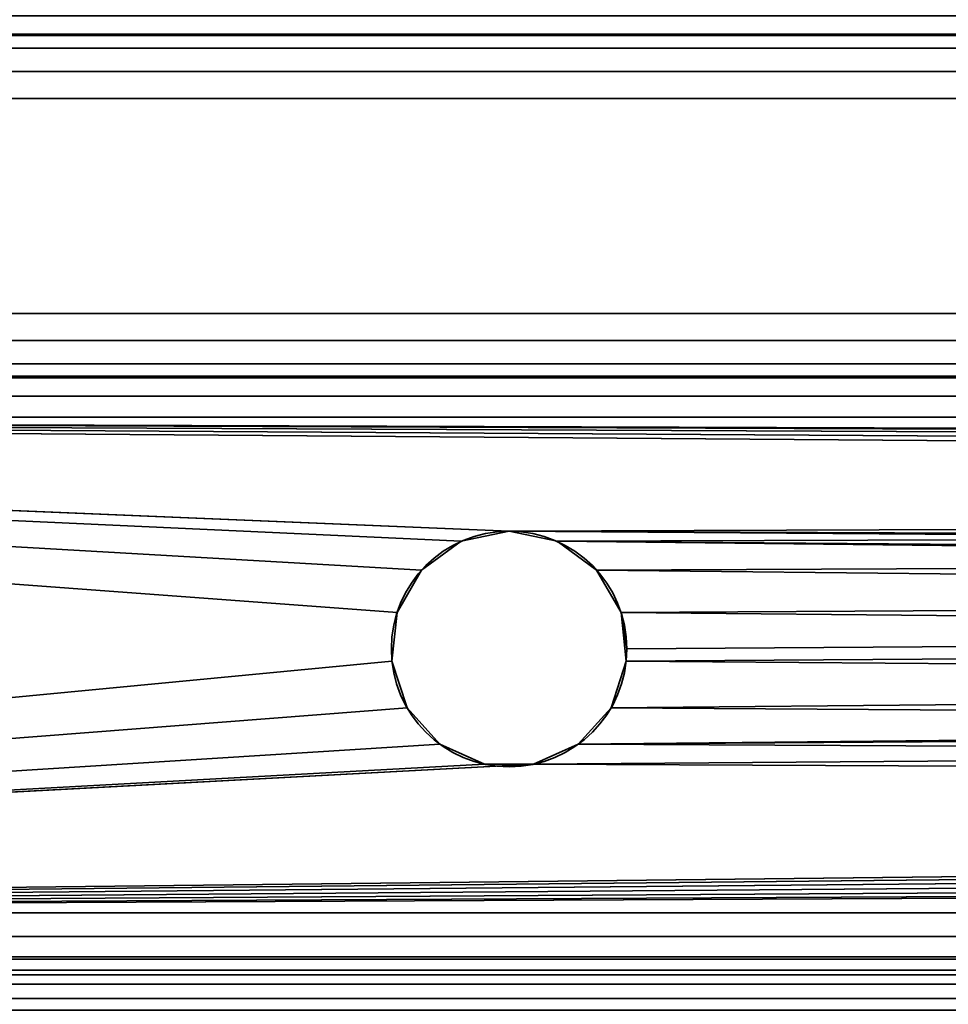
# Model space of a CAD drawing. Header units: millimetres. Extents: x -603 to 3703, y -121 to 193.
# Tile 434 of 656: x 1103 to 1126, y 20 to 45. Entities that reach past the tile are written whole.
import ezdxf

# ---------------------------------------------------------------- set-up
doc = ezdxf.new("R2010")
doc.units = ezdxf.units.MM
doc.layers.add('152', color=7, linetype='Continuous', true_color=0xffffff)

# ---------------------------------------------------------------- blocks, each defined once
blk = doc.blocks.new('UG_SURFACE_066')
at = {"layer": '152', "color": 252, "linetype": 'Continuous', "lineweight": 35}
for points in [[(1959, 59.629, 6.25), (1041, 59.629, 6.25), (1041, 7.5, 6.25), (1959, 7.5, 6.25)], [(1959, 59.629, 5.25), (1959, 7.5, 5.25), (1041, 7.5, 5.25), (1041, 59.629, 5.25)]]:
    blk.add_3dface(points, dxfattribs=at)
blk = doc.blocks.new('UG_SURFACE_067')
at = {"layer": '152', "color": 252, "linetype": 'Continuous', "lineweight": 35}
for points in [[(1045, 44.418, 5.07), (1955, 44.418, 5.07), (1955, 45.454, 5.25), (1045, 45.454, 5.25)], [(1045, 44.922, 3.658), (1955, 44.922, 3.658), (1955, 44.453, 3.392), (1045, 44.453, 3.392)], [(1045, 44.453, 3.392), (1955, 44.453, 3.392), (1955, 44.1, 2.984), (1045, 44.1, 2.984)], [(1045, 43.502, 4.552), (1955, 43.502, 4.552), (1955, 44.418, 5.07), (1045, 44.418, 5.07)], [(1045, 44.1, 2.984), (1955, 44.1, 2.984), (1955, 37.346, -8.256), (1045, 37.346, -8.256)], [(1045, 42.814, 3.756), (1955, 42.814, 3.756), (1955, 43.502, 4.552), (1045, 43.502, 4.552)], [(1045, 36.06, -7.484), (1955, 36.06, -7.484), (1955, 42.814, 3.756), (1045, 42.814, 3.756)], [(1045, 37.346, -8.256), (1955, 37.346, -8.256), (1955, 36.658, -9.052), (1045, 36.658, -9.052)], [(1045, 36.658, -9.052), (1955, 36.658, -9.052), (1955, 35.743, -9.57), (1045, 35.743, -9.57)], [(1045, 35.708, -7.892), (1955, 35.708, -7.892), (1955, 36.06, -7.484), (1045, 36.06, -7.484)], [(1045, 35.743, -9.57), (1955, 35.743, -9.57), (1955, 34.706, -9.75), (1045, 34.706, -9.75)], [(1045, 35.238, -8.158), (1955, 35.238, -8.158), (1955, 35.708, -7.892), (1045, 35.708, -7.892)], [(1045, 34.706, -8.25), (1955, 34.706, -8.25), (1955, 35.238, -8.158), (1045, 35.238, -8.158)], [(1045, 34.706, -8.25), (1113.78, 31.541, -8.25), (1115, 31.8, -8.25)], [(1045, 34.706, -8.25), (1883.78, 31.541, -8.25), (1885, 31.8, -8.25)], [(1115, 31.8, -8.25), (1882.016, 28.486, -8.25), (1045, 34.706, -8.25)], [(1882.016, 28.486, -8.25), (1882.147, 29.727, -8.25), (1045, 34.706, -8.25)], [(1045, 34.706, -8.25), (1882.771, 30.807, -8.25), (1883.78, 31.541, -8.25)], [(1885, 31.8, -8.25), (1955, 34.706, -8.25), (1045, 34.706, -8.25)], [(1045, 34.706, -8.25), (1112.771, 30.807, -8.25), (1113.78, 31.541, -8.25)], [(1882.147, 29.727, -8.25), (1882.771, 30.807, -8.25), (1045, 34.706, -8.25)], [(1045, 34.706, -8.25), (1045, 22.08, -8.25), (1112.016, 28.486, -8.25), (1112.147, 29.727, -8.25)], [(1112.147, 29.727, -8.25), (1112.771, 30.807, -8.25), (1045, 34.706, -8.25)], [(1045, 34.706, -9.75), (1115, 31.8, -9.75), (1113.78, 31.541, -9.75)], [(1115, 31.8, -9.75), (1045, 34.706, -9.75), (1955, 34.706, -9.75)], [(1045, 34.706, -9.75), (1112.771, 30.807, -9.75), (1112.147, 29.727, -9.75)], [(1113.78, 31.541, -9.75), (1112.771, 30.807, -9.75), (1045, 34.706, -9.75)], [(1112.147, 29.727, -9.75), (1112.016, 28.486, -9.75), (1045, 22.08, -9.75), (1045, 34.706, -9.75)], [(1955, 34.706, -9.75), (1116.22, 31.541, -9.75), (1115, 31.8, -9.75)], [(1955, 34.706, -9.75), (1117.229, 30.807, -9.75), (1116.22, 31.541, -9.75)], [(1885, 31.8, -9.75), (1116.763, 26.373, -9.75), (1955, 34.706, -9.75)], [(1116.763, 26.373, -9.75), (1117.598, 27.3, -9.75), (1955, 34.706, -9.75)], [(1117.853, 29.727, -9.75), (1117.229, 30.807, -9.75), (1955, 34.706, -9.75)], [(1955, 34.706, -9.75), (1117.598, 27.3, -9.75), (1117.984, 28.486, -9.75)], [(1118, 28.8, -9.75), (1117.853, 29.727, -9.75), (1955, 34.706, -9.75)], [(1955, 34.706, -9.75), (1117.984, 28.486, -9.75), (1118, 28.8, -9.75)], [(1115, 31.8, -9.75), (1115, 31.8, -8.25), (1113.78, 31.541, -8.25), (1113.78, 31.541, -9.75)], [(1116.22, 31.541, -9.75), (1116.22, 31.541, -8.25), (1115, 31.8, -8.25), (1115, 31.8, -9.75)], [(1115, 31.8, -8.25), (1883.237, 26.373, -8.25), (1882.402, 27.3, -8.25)], [(1884.376, 25.866, -8.25), (1883.237, 26.373, -8.25), (1115, 31.8, -8.25), (1116.22, 31.541, -8.25)], [(1882.402, 27.3, -8.25), (1882.016, 28.486, -8.25), (1115, 31.8, -8.25)], [(1115.624, 25.866, -9.75), (1116.763, 26.373, -9.75), (1885, 31.8, -9.75), (1883.78, 31.541, -9.75)], [(1115.624, 25.866, -9.75), (1883.78, 31.541, -9.75), (1045, 22.08, -9.75)], [(1883.78, 31.541, -9.75), (1882.771, 30.807, -9.75), (1045, 22.08, -9.75)], [(1113.78, 31.541, -9.75), (1113.78, 31.541, -8.25), (1112.771, 30.807, -8.25), (1112.771, 30.807, -9.75)], [(1117.229, 30.807, -9.75), (1117.229, 30.807, -8.25), (1116.22, 31.541, -8.25), (1116.22, 31.541, -9.75)], [(1884.376, 25.866, -8.25), (1116.22, 31.541, -8.25), (1955, 22.08, -8.25)], [(1116.22, 31.541, -8.25), (1117.229, 30.807, -8.25), (1955, 22.08, -8.25)], [(1045, 22.08, -9.75), (1882.771, 30.807, -9.75), (1882.147, 29.727, -9.75)], [(1112.771, 30.807, -9.75), (1112.771, 30.807, -8.25), (1112.147, 29.727, -8.25), (1112.147, 29.727, -9.75)], [(1117.853, 29.727, -9.75), (1117.853, 29.727, -8.25), (1117.229, 30.807, -8.25), (1117.229, 30.807, -9.75)], [(1955, 22.08, -8.25), (1117.229, 30.807, -8.25), (1117.853, 29.727, -8.25)], [(1882.147, 29.727, -9.75), (1882.016, 28.486, -9.75), (1045, 22.08, -9.75)], [(1112.147, 29.727, -9.75), (1112.147, 29.727, -8.25), (1112.016, 28.486, -8.25), (1112.016, 28.486, -9.75)], [(1117.853, 29.727, -8.25), (1117.853, 29.727, -9.75), (1118, 28.8, -9.75)], [(1118, 28.8, -9.75), (1117.984, 28.486, -8.25), (1117.853, 29.727, -8.25)], [(1117.853, 29.727, -8.25), (1117.984, 28.486, -8.25), (1955, 22.08, -8.25)], [(1118, 28.8, -9.75), (1117.984, 28.486, -9.75), (1117.984, 28.486, -8.25)], [(1112.402, 27.3, -8.25), (1112.016, 28.486, -8.25), (1045, 22.08, -8.25)], [(1045, 22.08, -9.75), (1112.016, 28.486, -9.75), (1112.402, 27.3, -9.75)], [(1045, 22.08, -9.75), (1882.016, 28.486, -9.75), (1882.402, 27.3, -9.75)], [(1112.016, 28.486, -9.75), (1112.016, 28.486, -8.25), (1112.402, 27.3, -8.25), (1112.402, 27.3, -9.75)], [(1117.598, 27.3, -9.75), (1117.598, 27.3, -8.25), (1117.984, 28.486, -8.25), (1117.984, 28.486, -9.75)], [(1955, 22.08, -8.25), (1117.984, 28.486, -8.25), (1117.598, 27.3, -8.25)], [(1045, 22.08, -8.25), (1113.237, 26.373, -8.25), (1112.402, 27.3, -8.25)], [(1112.402, 27.3, -9.75), (1113.237, 26.373, -9.75), (1045, 22.08, -9.75)], [(1882.402, 27.3, -9.75), (1883.237, 26.373, -9.75), (1045, 22.08, -9.75)], [(1112.402, 27.3, -9.75), (1112.402, 27.3, -8.25), (1113.237, 26.373, -8.25), (1113.237, 26.373, -9.75)], [(1116.763, 26.373, -9.75), (1116.763, 26.373, -8.25), (1117.598, 27.3, -8.25), (1117.598, 27.3, -9.75)], [(1117.598, 27.3, -8.25), (1116.763, 26.373, -8.25), (1955, 22.08, -8.25)], [(1114.376, 25.866, -8.25), (1113.237, 26.373, -8.25), (1045, 22.08, -8.25)], [(1045, 22.08, -9.75), (1113.237, 26.373, -9.75), (1114.376, 25.866, -9.75)], [(1045, 22.08, -9.75), (1883.237, 26.373, -9.75), (1884.376, 25.866, -9.75)], [(1113.237, 26.373, -9.75), (1113.237, 26.373, -8.25), (1114.376, 25.866, -8.25), (1114.376, 25.866, -9.75)], [(1115.624, 25.866, -9.75), (1115.624, 25.866, -8.25), (1116.763, 26.373, -8.25), (1116.763, 26.373, -9.75)], [(1955, 22.08, -8.25), (1116.763, 26.373, -8.25), (1115.624, 25.866, -8.25)], [(1045, 22.08, -8.25), (1115.624, 25.866, -8.25), (1114.376, 25.866, -8.25)], [(1115.624, 25.866, -8.25), (1045, 22.08, -8.25), (1955, 22.08, -8.25)], [(1045, 22.08, -9.75), (1114.376, 25.866, -9.75), (1115.624, 25.866, -9.75)], [(1884.376, 25.866, -9.75), (1955, 22.08, -9.75), (1045, 22.08, -9.75)], [(1114.376, 25.866, -9.75), (1114.376, 25.866, -8.25), (1115.624, 25.866, -8.25), (1115.624, 25.866, -9.75)], [(1045, 21.475, -8.13), (1955, 21.475, -8.13), (1955, 22.08, -8.25), (1045, 22.08, -8.25)], [(1045, 22.08, -9.75), (1955, 22.08, -9.75), (1955, 20.901, -9.516), (1045, 20.901, -9.516)], [(1045, 20.963, -7.787), (1955, 20.963, -7.787), (1955, 21.475, -8.13), (1045, 21.475, -8.13)], [(1045, 20.62, -7.275), (1955, 20.62, -7.275), (1955, 20.963, -7.787), (1045, 20.963, -7.787)], [(1045, 20.901, -9.516), (1955, 20.901, -9.516), (1955, 19.902, -8.848), (1045, 19.902, -8.848)], [(1045, 20.5, -6.67), (1955, 20.5, -6.67), (1955, 20.62, -7.275), (1045, 20.62, -7.275)], [(1045, 20.5, 0.67), (1955, 20.5, 0.67), (1955, 20.5, -6.67), (1045, 20.5, -6.67)], [(1045, 20.266, 1.849), (1955, 20.266, 1.849), (1955, 20.5, 0.67), (1045, 20.5, 0.67)], [(1045, 19.598, 2.848), (1955, 19.598, 2.848), (1955, 20.266, 1.849), (1045, 20.266, 1.849)], [(1045, 19.902, -8.848), (1955, 19.902, -8.848), (1955, 19.234, -7.849), (1045, 19.234, -7.849)]]:
    blk.add_3dface(points, dxfattribs=at)
blk = doc.blocks.new('UG_SURFACE_094')
at = {"layer": '152', "color": 252, "linetype": 'Continuous', "lineweight": 35}
for points in [[(1038.5, 7.25, 2008.75), (1961.5, 7.25, 2008.75), (1961.5, 46.92, 2008.75), (1038.5, 46.92, 2008.75)], [(1040, 7.25, 2007.25), (1040, 46.92, 2007.25), (1960, 46.92, 2007.25), (1960, 7.25, 2007.25)]]:
    blk.add_3dface(points, dxfattribs=at)
blk = doc.blocks.new('UG_SURFACE_179')
at = {"layer": '152', "color": 252, "linetype": 'Continuous', "lineweight": 35}
for points in [[(2165, -18, 2212.25), (2165, 174.4, 2212.25), (835, 174.4, 2212.25), (835, -18, 2212.25)], [(985, -18, 2062.25), (985, 174.4, 2062.25), (2015, 174.4, 2062.25), (2015, -18, 2062.25)]]:
    blk.add_3dface(points, dxfattribs=at)

msp = doc.modelspace()

# ---------------------------------------------------------------- linework, layer by layer
at = {"layer": '152', "color": 252, "linetype": 'Continuous', "lineweight": 35}
for p, q in [((1955, 44.1, 2.984), (1045, 44.1, 2.984)), ((1955, 42.814, 3.756), (1045, 42.814, 3.756)), ((1955, 37.346, -8.256), (1045, 37.346, -8.256)), ((1955, 36.06, -7.484), (1045, 36.06, -7.484)), ((1955, 34.706, -8.25), (1045, 34.706, -8.25)), ((1955, 34.706, -9.75), (1045, 34.706, -9.75)), ((1955, 22.08, -8.25), (1045, 22.08, -8.25)), ((1955, 22.08, -9.75), (1045, 22.08, -9.75)), ((1955, 20.5, -6.67), (1045, 20.5, -6.67)), ((1955, 20.5, 0.67), (1045, 20.5, 0.67))]:
    msp.add_line(p, q, dxfattribs=at)
at = {"layer": '152', "color": 252, "linetype": 'Continuous', "lineweight": 35, "extrusion": (0, 0, -1)}
msp.add_circle((-1115, 28.8, 8.25), 3, dxfattribs=at)
at = {"layer": '152', "color": 252, "linetype": 'Continuous', "lineweight": 35}
msp.add_circle((1115, 28.8, -9.75), 3, dxfattribs=at)

# ---------------------------------------------------------------- block references
for name in ['UG_SURFACE_179', 'UG_SURFACE_066', 'UG_SURFACE_094', 'UG_SURFACE_067']:
    msp.add_blockref(name, (0, 0), dxfattribs=at)

doc.saveas('drawing.dxf')
